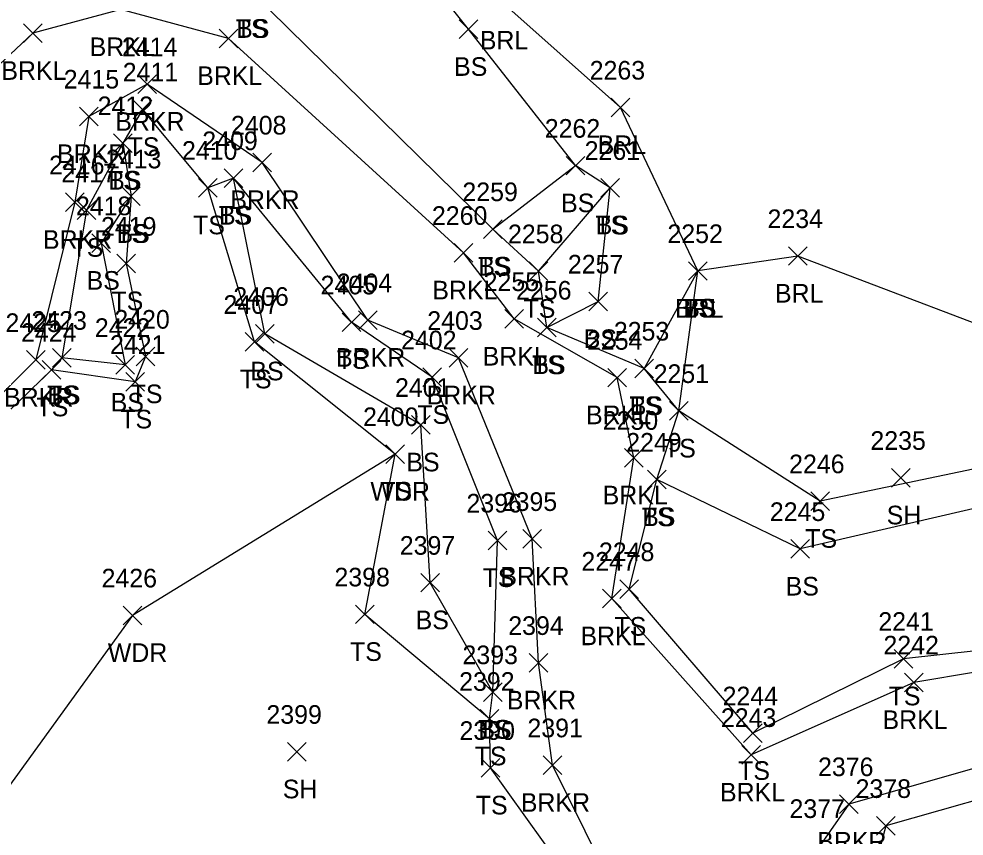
# Model space of a CAD drawing. Extents: x 1505656 to 1508446, y 700805 to 703031.
# Drawn here: x 1506823.9 to 1506925.3, y 702195.8 to 702283.6 of the extents above; entities that cross this region are included whole.
import ezdxf

# ---------------------------------------------------------------- set-up
doc = ezdxf.new("R2010")
doc.units = 0
for name, color, linetype in [('L_A', 7, 'Continuous'), ('L_I', 7, 'Continuous'), ('L_TIC', 7, 'Continuous'), ('LABL', 7, 'Continuous'), ('LAWA', 7, 'Continuous'), ('LAWE', 7, 'Continuous'), ('LELB', 7, 'Continuous')]:
    doc.layers.add(name, color=color, linetype=linetype)

msp = doc.modelspace()

# ---------------------------------------------------------------- linework, layer by layer
at = {"layer": 'L_TIC'}
for points in [[(1506871.18, 702281.45), (1506873.18, 702283.45)], [(1506873.18, 702281.45), (1506871.18, 702283.45)], [(1506824.4, 702281.02), (1506826.4, 702283.02)], [(1506826.4, 702281.02), (1506824.4, 702283.02)], [(1506845.4, 702280.47), (1506847.4, 702282.47)], [(1506847.4, 702280.47), (1506845.4, 702282.47)], [(1506836.67, 702275.56), (1506838.67, 702277.56)], [(1506838.67, 702275.56), (1506836.67, 702277.56)], [(1506836.19, 702272.85), (1506838.19, 702274.85)], [(1506838.19, 702272.85), (1506836.19, 702274.85)], [(1506887.48, 702273.05), (1506889.48, 702275.05)], [(1506889.48, 702273.05), (1506887.48, 702275.05)], [(1506830.43, 702272.09), (1506832.43, 702274.09)], [(1506832.43, 702272.09), (1506830.43, 702274.09)], [(1506834.06, 702269.23), (1506836.06, 702271.23)], [(1506836.06, 702269.23), (1506834.06, 702271.23)], [(1506834.06, 702269.23), (1506836.06, 702271.23)], [(1506836.06, 702269.23), (1506834.06, 702271.23)], [(1506849.02, 702267.15), (1506851.02, 702269.15)], [(1506851.02, 702267.15), (1506849.02, 702269.15)], [(1506882.66, 702266.81), (1506884.66, 702268.81)], [(1506884.66, 702266.81), (1506882.66, 702268.81)], [(1506882.66, 702266.81), (1506884.66, 702268.81)], [(1506884.66, 702266.81), (1506882.66, 702268.81)], [(1506845.95, 702265.48), (1506847.95, 702267.48)], [(1506847.95, 702265.48), (1506845.95, 702267.48)], [(1506845.95, 702265.48), (1506847.95, 702267.48)], [(1506847.95, 702265.48), (1506845.95, 702267.48)], [(1506843.2, 702264.44), (1506845.2, 702266.44)], [(1506845.2, 702264.44), (1506843.2, 702266.44)], [(1506843.2, 702264.44), (1506845.2, 702266.44)], [(1506845.2, 702264.44), (1506843.2, 702266.44)], [(1506886.37, 702264.43), (1506888.37, 702266.43)], [(1506888.37, 702264.43), (1506886.37, 702266.43)], [(1506886.37, 702264.43), (1506888.37, 702266.43)], [(1506888.37, 702264.43), (1506886.37, 702266.43)], [(1506834.95, 702263.52), (1506836.95, 702265.52)], [(1506836.95, 702263.52), (1506834.95, 702265.52)], [(1506834.95, 702263.52), (1506836.95, 702265.52)], [(1506836.95, 702263.52), (1506834.95, 702265.52)], [(1506828.91, 702262.88), (1506830.91, 702264.88)], [(1506830.91, 702262.88), (1506828.91, 702264.88)], [(1506830.16, 702262.03), (1506832.16, 702264.03)], [(1506832.16, 702262.03), (1506830.16, 702264.03)], [(1506873.78, 702260), (1506875.78, 702262)], [(1506875.78, 702260), (1506873.78, 702262)], [(1506873.78, 702260), (1506875.78, 702262)], [(1506875.78, 702260), (1506873.78, 702262)], [(1506831.74, 702258.49), (1506833.74, 702260.49)], [(1506833.74, 702258.49), (1506831.74, 702260.49)], [(1506870.63, 702257.45), (1506872.63, 702259.45)], [(1506872.63, 702257.45), (1506870.63, 702259.45)], [(1506906.51, 702257.11), (1506908.51, 702259.11)], [(1506908.51, 702257.11), (1506906.51, 702259.11)], [(1506834.44, 702256.29), (1506836.44, 702258.29)], [(1506836.44, 702256.29), (1506834.44, 702258.29)], [(1506878.66, 702255.48), (1506880.66, 702257.48)], [(1506880.66, 702255.48), (1506878.66, 702257.48)], [(1506878.66, 702255.48), (1506880.66, 702257.48)], [(1506880.66, 702255.48), (1506878.66, 702257.48)], [(1506895.77, 702255.5), (1506897.77, 702257.5)], [(1506897.77, 702255.5), (1506895.77, 702257.5)], [(1506895.77, 702255.5), (1506897.77, 702257.5)], [(1506897.77, 702255.5), (1506895.77, 702257.5)], [(1506895.77, 702255.5), (1506897.77, 702257.5)], [(1506897.77, 702255.5), (1506895.77, 702257.5)], [(1506885.09, 702252.23), (1506887.09, 702254.23)], [(1506887.09, 702252.23), (1506885.09, 702254.23)], [(1506858.62, 702249.99), (1506860.62, 702251.99)], [(1506860.62, 702249.99), (1506858.62, 702251.99)], [(1506860.36, 702250.22), (1506862.36, 702252.22)], [(1506862.36, 702250.22), (1506860.36, 702252.22)], [(1506876.05, 702250.35), (1506878.05, 702252.35)], [(1506878.05, 702250.35), (1506876.05, 702252.35)], [(1506879.58, 702249.43), (1506881.58, 702251.43)], [(1506881.58, 702249.43), (1506879.58, 702251.43)], [(1506879.58, 702249.43), (1506881.58, 702251.43)], [(1506881.58, 702249.43), (1506879.58, 702251.43)], [(1506849.32, 702248.76), (1506851.32, 702250.76)], [(1506851.32, 702248.76), (1506849.32, 702250.76)], [(1506848.21, 702247.9), (1506850.21, 702249.9)], [(1506850.21, 702247.9), (1506848.21, 702249.9)], [(1506824.74, 702245.95), (1506826.74, 702247.95)], [(1506826.74, 702245.95), (1506824.74, 702247.95)], [(1506827.52, 702246.19), (1506829.52, 702248.19)], [(1506829.52, 702246.19), (1506827.52, 702248.19)], [(1506827.52, 702246.19), (1506829.52, 702248.19)], [(1506829.52, 702246.19), (1506827.52, 702248.19)], [(1506836.5, 702246.31), (1506838.5, 702248.31)], [(1506838.5, 702246.31), (1506836.5, 702248.31)], [(1506870.08, 702246.18), (1506872.08, 702248.18)], [(1506872.08, 702246.18), (1506870.08, 702248.18)], [(1506834.33, 702245.42), (1506836.33, 702247.42)], [(1506836.33, 702245.42), (1506834.33, 702247.42)], [(1506890.02, 702245.03), (1506892.02, 702247.03)], [(1506892.02, 702245.03), (1506890.02, 702247.03)], [(1506890.02, 702245.03), (1506892.02, 702247.03)], [(1506892.02, 702245.03), (1506890.02, 702247.03)], [(1506826.41, 702244.9), (1506828.41, 702246.9)], [(1506828.41, 702244.9), (1506826.41, 702246.9)], [(1506826.41, 702244.9), (1506828.41, 702246.9)], [(1506828.41, 702244.9), (1506826.41, 702246.9)], [(1506867.26, 702244.09), (1506869.26, 702246.09)], [(1506869.26, 702244.09), (1506867.26, 702246.09)], [(1506887.13, 702244.05), (1506889.13, 702246.05)], [(1506889.13, 702244.05), (1506887.13, 702246.05)], [(1506835.39, 702243.6), (1506837.39, 702245.6)], [(1506837.39, 702243.6), (1506835.39, 702245.6)], [(1506893.73, 702240.48), (1506895.73, 702242.48)], [(1506895.73, 702240.48), (1506893.73, 702242.48)], [(1506893.73, 702240.48), (1506895.73, 702242.48)], [(1506895.73, 702240.48), (1506893.73, 702242.48)], [(1506866.06, 702238.99), (1506868.06, 702240.99)], [(1506868.06, 702238.99), (1506866.06, 702240.99)], [(1506863.28, 702235.85), (1506865.28, 702237.85)], [(1506865.28, 702235.85), (1506863.28, 702237.85)], [(1506863.28, 702235.85), (1506865.28, 702237.85)], [(1506865.28, 702235.85), (1506863.28, 702237.85)], [(1506888.91, 702235.45), (1506890.91, 702237.45)], [(1506890.91, 702235.45), (1506888.91, 702237.45)], [(1506891.36, 702233.11), (1506893.36, 702235.11)], [(1506893.36, 702233.11), (1506891.36, 702235.11)], [(1506891.36, 702233.11), (1506893.36, 702235.11)], [(1506893.36, 702233.11), (1506891.36, 702235.11)], [(1506917.55, 702233.3), (1506919.55, 702235.3)], [(1506919.55, 702233.3), (1506917.55, 702235.3)], [(1506908.89, 702230.79), (1506910.89, 702232.79)], [(1506910.89, 702230.79), (1506908.89, 702232.79)], [(1506877.99, 702226.74), (1506879.99, 702228.74)], [(1506879.99, 702226.74), (1506877.99, 702228.74)], [(1506874.27, 702226.57), (1506876.27, 702228.57)], [(1506876.27, 702226.57), (1506874.27, 702228.57)], [(1506906.76, 702225.66), (1506908.76, 702227.66)], [(1506908.76, 702225.66), (1506906.76, 702227.66)], [(1506867.05, 702222.04), (1506869.05, 702224.04)], [(1506869.05, 702222.04), (1506867.05, 702224.04)], [(1506888.42, 702221.35), (1506890.42, 702223.35)], [(1506890.42, 702221.35), (1506888.42, 702223.35)], [(1506886.54, 702220.33), (1506888.54, 702222.33)], [(1506888.54, 702220.33), (1506886.54, 702222.33)], [(1506860.04, 702218.64), (1506862.04, 702220.64)], [(1506862.04, 702218.64), (1506860.04, 702220.64)], [(1506835.1, 702218.53), (1506837.1, 702220.53)], [(1506837.1, 702218.53), (1506835.1, 702220.53)], [(1506917.84, 702213.87), (1506919.84, 702215.87)], [(1506919.84, 702213.87), (1506917.84, 702215.87)], [(1506878.69, 702213.43), (1506880.69, 702215.43)], [(1506880.69, 702213.43), (1506878.69, 702215.43)], [(1506918.95, 702211.33), (1506920.95, 702213.33)], [(1506920.95, 702211.33), (1506918.95, 702213.33)], [(1506873.78, 702210.29), (1506875.78, 702212.29)], [(1506875.78, 702210.29), (1506873.78, 702212.29)], [(1506873.78, 702210.29), (1506875.78, 702212.29)], [(1506875.78, 702210.29), (1506873.78, 702212.29)], [(1506873.42, 702207.43), (1506875.42, 702209.43)], [(1506875.42, 702207.43), (1506873.42, 702209.43)], [(1506873.42, 702207.43), (1506875.42, 702209.43)], [(1506875.42, 702207.43), (1506873.42, 702209.43)], [(1506901.69, 702205.87), (1506903.69, 702207.87)], [(1506903.69, 702205.87), (1506901.69, 702207.87)], [(1506852.75, 702203.89), (1506854.75, 702205.89)], [(1506854.75, 702203.89), (1506852.75, 702205.89)], [(1506901.51, 702203.55), (1506903.51, 702205.55)], [(1506903.51, 702203.55), (1506901.51, 702205.55)], [(1506880.19, 702202.44), (1506882.19, 702204.44)], [(1506882.19, 702202.44), (1506880.19, 702204.44)], [(1506873.54, 702202.16), (1506875.54, 702204.16)], [(1506875.54, 702202.16), (1506873.54, 702204.16)], [(1506911.99, 702198.27), (1506913.99, 702200.27)], [(1506913.99, 702198.27), (1506911.99, 702200.27)], [(1506915.96, 702195.93), (1506917.96, 702197.93)], [(1506917.96, 702195.93), (1506915.96, 702197.93)]]:
    msp.add_lwpolyline(points, dxfattribs=at)
at = {"layer": 'LABL'}
msp.add_lwpolyline([(1506989.79, 702239.71), (1506963.59, 702240.09), (1506955.54, 702242.08), (1506952.16, 702243.2), (1506941.91, 702247.19), (1506935.93, 702247.29), (1506907.51, 702258.11), (1506896.77, 702256.5), (1506888.48, 702274.05), (1506875.84, 702285.28), (1506870.68, 702301.06), (1506866.78, 702303.55), (1506866.44, 702310.57), (1506863.89, 702309.57), (1506859.19, 702309.88), (1506857.18, 702310.26), (1506855.27, 702301.97), (1506854.09, 702296.57), (1506844.28, 702291), (1506839.39, 702293.72), (1506830.59, 702295.18), (1506817.69, 702286.2), (1506812.84, 702276.84), (1506796.06, 702265.39)], dxfattribs=at)
at = {"layer": 'LAWA'}
msp.add_lwpolyline([(1506864.28, 702236.85), (1506836.1, 702219.53), (1506815.67, 702191.31), (1506820.05, 702174.68), (1506845.9, 702149.42), (1506851.82, 702140.45), (1506862.65, 702106.21), (1506869.7, 702082.79), (1506856.8, 702060.43)], dxfattribs=at)
at = {"layer": 'LAWE'}
for points in [[(1506999.19, 702267.38), (1506969.65, 702259.29), (1506950.49, 702251.61), (1506941.91, 702247.19), (1506940.42, 702234.79), (1506933.6, 702214.63), (1506919.95, 702212.33), (1506902.51, 702204.55), (1506887.54, 702221.33), (1506889.91, 702236.45), (1506888.13, 702245.05), (1506877.05, 702251.35), (1506871.63, 702258.45), (1506846.4, 702281.47), (1506834.86, 702284.57), (1506825.4, 702282.02), (1506819.38, 702276.37)], [(1506997.38, 702254.61), (1506988.84, 702255.02), (1506978.97, 702252.81), (1506973.87, 702247.68), (1506961.02, 702244.32), (1506956.67, 702245.99), (1506952.16, 702243.2), (1506946.68, 702215.97), (1506931.39, 702204.51), (1506912.99, 702199.27), (1506909.87, 702194.78), (1506898.93, 702187.52), (1506888.2, 702189.26), (1506881.19, 702203.44), (1506879.69, 702214.43), (1506878.99, 702227.74), (1506871.08, 702247.18), (1506861.36, 702251.22), (1506850.02, 702268.15), (1506837.67, 702276.56), (1506831.43, 702273.09), (1506829.91, 702263.88), (1506825.74, 702246.95), (1506813.3, 702234.51)]]:
    msp.add_lwpolyline(points, dxfattribs=at)
at = {"layer": 'LELB'}
for points in [[(1506880.58, 702250.43), (1506886.09, 702253.23), (1506887.37, 702265.43), (1506883.66, 702267.81), (1506872.18, 702282.45), (1506865.59, 702290.72), (1506860.78, 702300.14), (1506863.89, 702309.57)], [(1506993.92, 702269.51), (1506967.26, 702261.28), (1506948.27, 702256.67), (1506935.93, 702247.29), (1506935.73, 702237.21), (1506937.07, 702233.46), (1506930.87, 702216.18), (1506918.84, 702214.87), (1506902.69, 702206.87), (1506889.42, 702222.35), (1506892.36, 702234.11), (1506894.73, 702241.48), (1506891.02, 702246.03), (1506880.58, 702250.43), (1506879.66, 702256.48), (1506874.78, 702261), (1506848.79, 702286.53), (1506844.28, 702291)], [(1506955.54, 702242.08), (1506951.83, 702212.94), (1506934.07, 702201.79), (1506916.96, 702196.93), (1506915.24, 702190.51), (1506900.61, 702182.37), (1506885.89, 702187.29), (1506874.54, 702203.16), (1506874.42, 702208.43), (1506874.78, 702211.29), (1506875.27, 702227.57), (1506868.26, 702245.09), (1506859.62, 702250.99), (1506846.95, 702266.48), (1506844.2, 702265.44), (1506837.19, 702273.85), (1506835.06, 702270.23), (1506831.16, 702263.03), (1506828.52, 702247.19), (1506827.41, 702245.9), (1506813.55, 702232.47)], [(1506835.06, 702270.23), (1506835.95, 702264.52), (1506832.74, 702259.49), (1506835.33, 702246.42), (1506828.52, 702247.19)], [(1506874.78, 702261), (1506883.66, 702267.81)], [(1506874.78, 702211.29), (1506868.05, 702223.04), (1506867.06, 702239.99), (1506850.32, 702249.76), (1506846.95, 702266.48)], [(1506874.42, 702208.43), (1506861.04, 702219.64), (1506864.28, 702236.85), (1506849.21, 702248.9), (1506844.2, 702265.44)], [(1506879.66, 702256.48), (1506887.37, 702265.43)], [(1506835.95, 702264.52), (1506835.44, 702257.29), (1506837.5, 702247.31), (1506836.39, 702244.6), (1506827.41, 702245.9)], [(1506896.77, 702256.5), (1506891.02, 702246.03)], [(1506935.73, 702237.21), (1506909.89, 702231.79), (1506894.73, 702241.48), (1506896.77, 702256.5)], [(1506937.07, 702233.46), (1506907.76, 702226.66), (1506892.36, 702234.11)]]:
    msp.add_lwpolyline(points, dxfattribs=at)

# ---------------------------------------------------------------- texts
at = {"layer": 'L_A'}
for s, p in [('TS', (1506847.2, 702281.53)), ('BS', (1506847.23, 702281.53)), ('BRKL', (1506831.51, 702279.57)), ('BRL', (1506873.38, 702280.28)), ('BS', (1506870.62, 702277.45)), ('BRKL', (1506822.04, 702277.02)), ('BRKL', (1506843.05, 702276.47)), ('BRKR', (1506834.26, 702271.56)), ('TS', (1506835.59, 702268.85)), ('BRL', (1506886.02, 702269.05)), ('BRKR', (1506828.02, 702268.09)), ('TS', (1506833.47, 702265.23)), ('BS', (1506833.5, 702265.23)), ('BRKR', (1506846.61, 702263.15)), ('BS', (1506882.1, 702262.81)), ('BS', (1506882.1, 702262.81)), ('TS', (1506845.36, 702261.48)), ('BS', (1506845.39, 702261.48)), ('TS', (1506842.61, 702260.44)), ('TS', (1506842.61, 702260.44)), ('TS', (1506885.78, 702260.43)), ('BS', (1506885.81, 702260.43)), ('TS', (1506834.36, 702259.52)), ('BS', (1506834.39, 702259.52)), ('BRKR', (1506826.5, 702258.88)), ('TS', (1506829.57, 702258.03)), ('TS', (1506873.19, 702256)), ('BS', (1506873.22, 702256)), ('BS', (1506831.18, 702254.49)), ('BRKL', (1506868.28, 702253.45)), ('BRL', (1506905.05, 702253.11)), ('TS', (1506833.85, 702252.29)), ('TS', (1506878.07, 702251.48)), ('TS', (1506878.07, 702251.48)), ('BRL', (1506894.31, 702251.5)), ('TS', (1506895.18, 702251.5)), ('BS', (1506895.21, 702251.5)), ('BS', (1506884.53, 702248.23)), ('TS', (1506858.03, 702245.99)), ('BRKR', (1506857.95, 702246.22)), ('BRKL', (1506873.69, 702246.35)), ('TS', (1506878.99, 702245.43)), ('BS', (1506879.02, 702245.43)), ('TS', (1506847.62, 702243.9)), ('BS', (1506848.76, 702244.76)), ('BRKR', (1506822.33, 702241.95)), ('TS', (1506826.93, 702242.19)), ('BS', (1506826.96, 702242.19)), ('TS', (1506835.91, 702242.31)), ('BRKR', (1506867.67, 702242.18)), ('TS', (1506825.81, 702240.9)), ('TS', (1506825.81, 702240.9)), ('BS', (1506833.77, 702241.42)), ('TS', (1506889.43, 702241.03)), ('BS', (1506889.47, 702241.03)), ('TS', (1506866.67, 702240.09)), ('BRKL', (1506884.78, 702240.05)), ('TS', (1506834.8, 702239.6)), ('TS', (1506893.14, 702236.48)), ('TS', (1506893.14, 702236.48)), ('BS', (1506865.5, 702234.99)), ('WDR', (1506861.64, 702231.85)), ('TS', (1506862.69, 702231.85)), ('BRKL', (1506886.56, 702231.45)), ('TS', (1506890.77, 702229.11)), ('BS', (1506890.8, 702229.11)), ('SH', (1506917.04, 702229.3)), ('TS', (1506908.3, 702226.79)), ('TS', (1506873.68, 702222.57)), ('BRKR', (1506875.58, 702222.74)), ('BS', (1506906.2, 702221.66)), ('BS', (1506866.49, 702218.04)), ('TS', (1506887.83, 702217.35)), ('BRKL', (1506884.18, 702216.33)), ('WDR', (1506833.46, 702214.53)), ('TS', (1506859.45, 702214.64)), ('BRKR', (1506876.28, 702209.43)), ('TS', (1506917.25, 702209.87)), ('BRKL', (1506916.59, 702207.33)), ('TS', (1506873.19, 702206.29)), ('BS', (1506873.23, 702206.29)), ('TS', (1506872.83, 702203.43)), ('TS', (1506872.83, 702203.43)), ('TS', (1506901.1, 702201.87)), ('SH', (1506852.24, 702199.89)), ('BRKL', (1506899.15, 702199.55)), ('BRKR', (1506877.78, 702198.44)), ('TS', (1506872.95, 702198.16)), ('BRKR', (1506909.58, 702194.27))]:
    msp.add_text(s, height=2, dxfattribs=at).set_placement(p)
at = {"layer": 'L_I'}
for s, p in [('2414', (1506834.98, 702279.56)), ('2411', (1506835.06, 702276.85)), ('2263', (1506885.17, 702277.05)), ('2415', (1506828.73, 702276.09)), ('2412', (1506832.37, 702273.23)), ('2412', (1506832.37, 702273.23)), ('2408', (1506846.68, 702271.15)), ('2262', (1506880.35, 702270.81)), ('2262', (1506880.35, 702270.81)), ('2409', (1506843.6, 702269.48)), ('2409', (1506843.6, 702269.48)), ('2410', (1506841.42, 702268.44)), ('2410', (1506841.42, 702268.44)), ('2261', (1506884.63, 702268.43)), ('2261', (1506884.63, 702268.43)), ('2413', (1506833.26, 702267.52)), ('2413', (1506833.26, 702267.52)), ('2416', (1506827.16, 702266.88)), ('2417', (1506828.47, 702266.03)), ('2259', (1506871.51, 702264)), ('2259', (1506871.51, 702264)), ('2418', (1506830.04, 702262.49)), ('2260', (1506868.24, 702261.45)), ('2234', (1506904.25, 702261.11)), ('2419', (1506832.73, 702260.29)), ('2258', (1506876.4, 702259.48)), ('2258', (1506876.4, 702259.48)), ('2252', (1506893.51, 702259.5)), ('2252', (1506893.51, 702259.5)), ('2252', (1506893.51, 702259.5)), ('2257', (1506882.83, 702256.23)), ('2404', (1506858.02, 702254.22)), ('2255', (1506873.79, 702254.35)), ('2405', (1506856.29, 702253.99)), ('2256', (1506877.27, 702253.43)), ('2256', (1506877.27, 702253.43)), ('2406', (1506846.93, 702252.76)), ('2407', (1506845.87, 702251.9)), ('2425', (1506822.48, 702249.95)), ('2423', (1506825.26, 702250.19)), ('2423', (1506825.26, 702250.19)), ('2420', (1506834.16, 702250.31)), ('2403', (1506867.74, 702250.18)), ('2422', (1506832.07, 702249.42)), ('2253', (1506887.76, 702249.03)), ('2253', (1506887.76, 702249.03)), ('2424', (1506824.15, 702248.9)), ('2424', (1506824.15, 702248.9)), ('2402', (1506864.93, 702248.09)), ('2254', (1506884.88, 702248.05)), ('2421', (1506833.69, 702247.6)), ('2251', (1506892.03, 702244.48)), ('2251', (1506892.03, 702244.48)), ('2401', (1506864.28, 702242.99)), ('2400', (1506860.85, 702239.85)), ('2400', (1506860.85, 702239.85)), ('2250', (1506886.57, 702239.45)), ('2249', (1506889.09, 702237.11)), ('2249', (1506889.09, 702237.11)), ('2235', (1506915.29, 702237.3)), ('2246', (1506906.57, 702234.79)), ('2395', (1506875.73, 702230.74)), ('2396', (1506871.95, 702230.57)), ('2245', (1506904.5, 702229.66)), ('2397', (1506864.79, 702226.04)), ('2248', (1506886.16, 702225.35)), ('2247', (1506884.28, 702224.33)), ('2398', (1506857.78, 702222.64)), ('2426', (1506832.79, 702222.53)), ('2241', (1506916.14, 702217.87)), ('2394', (1506876.43, 702217.43)), ('2242', (1506916.69, 702215.33)), ('2393', (1506871.52, 702214.29)), ('2393', (1506871.52, 702214.29)), ('2392', (1506871.16, 702211.43)), ('2392', (1506871.16, 702211.43)), ('2244', (1506899.43, 702209.87)), ('2399', (1506850.48, 702207.89)), ('2243', (1506899.25, 702207.55)), ('2391', (1506878.49, 702206.44)), ('2390', (1506871.2, 702206.16)), ('2376', (1506909.67, 702202.27)), ('2378', (1506913.7, 702199.93)), ('2377', (1506906.61, 702197.78))]:
    msp.add_text(s, height=2, dxfattribs=at).set_placement(p)

doc.saveas('drawing.dxf')
